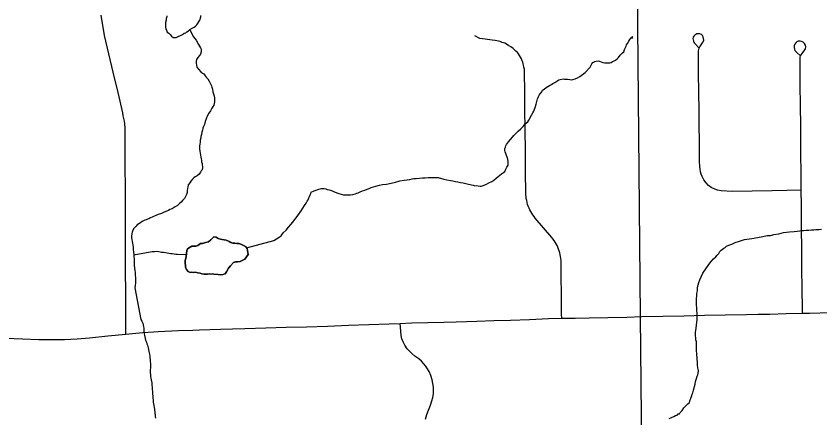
# Model space of a CAD drawing. Extents: x 103424 to 286016, y 38711 to 110967.
# Drawn here: x 114869 to 121217, y 56693 to 59865 of the extents above; entities that cross this region are included whole.
import ezdxf

# ---------------------------------------------------------------- set-up
doc = ezdxf.new("R2010")
doc.units = 0
for name, color, linetype in [('GM_X_Corporation', 7, 'Continuous'), ('GM_X_Minor_Lake', 7, 'Continuous'), ('GM_X_Minor_River', 7, 'Continuous'), ('GM_X_State_Route', 7, 'Continuous'), ('GM_X_Township_Road', 7, 'Continuous')]:
    doc.layers.add(name, color=color, linetype=linetype)

msp = doc.modelspace()

# ---------------------------------------------------------------- linework, layer by layer
at = {"layer": 'GM_X_Corporation'}
for points in [[(103423.7, 70904.9), (103423.7, 43132.7), (108691.3, 43264.4), (116952, 43470.9), (119934.2, 43543), (119908.2, 46302.1), (119859.8, 51426.6), (119800.4, 57496.9), (119747.3, 63220.6), (119711.4, 67089.1)], [(149451.3, 44180.8), (147524, 44122.7), (147511.7, 44122.4), (144100.1, 44042.4), (133604.6, 43873.3), (130307.3, 43800.5), (126993.8, 43728), (121865.1, 43580.2), (119934.2, 43543), (119908.2, 46302.1), (119859.8, 51426.6), (119800.4, 57496.9), (119747.3, 63220.6), (119711.4, 67089.1)]]:
    msp.add_lwpolyline(points, dxfattribs=at)
at = {"layer": 'GM_X_Minor_Lake'}
for points in [[(116058.6, 59868), (116058.8, 59857.9), (116054.9, 59845.7), (116053.2, 59831.5), (116049.4, 59813.3), (116047.7, 59797.1), (116048, 59778.9), (116052.3, 59762.8), (116056.5, 59752.8), (116062.8, 59738.8), (116075, 59730.9), (116085.3, 59718.9), (116095.6, 59707), (116109.9, 59695.1), (116120, 59695.3), (116132.1, 59695.5), (116148.1, 59703.8), (116166.2, 59712.2), (116184.2, 59720.5), (116196.1, 59728.8), (116208.2, 59733.1), (116218.1, 59741.3), (116230.1, 59747.6), (116242.1, 59757.9), (116260, 59770.3), (116274, 59778.6), (116286, 59784.8), (116295.9, 59797.1), (116319.5, 59833.9), (116327.1, 59858.3), (116326.9, 59870.4)], [(116213.3, 57967.3), (116217.1, 58014.7), (116223, 58028.9), (116243, 58041.2), (116257, 58047.5), (116289.3, 58047.9), (116303.3, 58054.2), (116325.3, 58068.6), (116341.4, 58070.8), (116363.5, 58077.2), (116389.7, 58081.6), (116405.6, 58097.9), (116431.5, 58122.5), (116447.7, 58118.7), (116463.9, 58108.8), (116482.2, 58105), (116496.3, 58101.2), (116512.5, 58099.4), (116528.7, 58095.6), (116551.1, 58085.8), (116565.3, 58077.9), (116579.5, 58072.1), (116595.7, 58072.3), (116611.8, 58070.5), (116630, 58068.7), (116648.3, 58062.9), (116664.5, 58055.1), (116680.8, 58045.2), (116693.2, 58031.3), (116697.4, 58015.2), (116699.7, 57999.1), (116701.9, 57983), (116688.1, 57964.7), (116676.3, 57946.4), (116638.2, 57927.7), (116618, 57925.4), (116601.9, 57925.2), (116585.8, 57920.9), (116562, 57892.4), (116546.2, 57874), (116530.4, 57845.6), (116520.6, 57831.3), (116502.5, 57825), (116482.3, 57822.7), (116464.2, 57824.5), (116431.8, 57828.1), (116399.5, 57829.7), (116381.4, 57827.4), (116355.1, 57827), (116336.9, 57830.8), (116322.7, 57836.7), (116304.5, 57838.5), (116286.3, 57842.2), (116272.2, 57842), (116258, 57843.9), (116243.9, 57841.7), (116227.7, 57847.5), (116215.3, 57865.5), (116207, 57883.5), (116206.8, 57897.6), (116204.5, 57911.7), (116204.2, 57931.8), (116213.3, 57967.3)], [(116701.9, 57983), (116699.7, 57999.1), (116697.4, 58015.2), (116693.2, 58031.3), (116680.8, 58045.2), (116664.5, 58055.1), (116648.3, 58062.9), (116630, 58068.7), (116611.8, 58070.5), (116595.7, 58072.3), (116579.5, 58072.1), (116565.3, 58077.9), (116551.1, 58085.8), (116528.7, 58095.6), (116512.5, 58099.4), (116496.3, 58101.2), (116482.2, 58105), (116463.9, 58108.8), (116447.7, 58118.7), (116431.5, 58122.5), (116405.6, 58097.9), (116389.7, 58081.6), (116363.5, 58077.2), (116341.4, 58070.8), (116325.3, 58068.6), (116303.3, 58054.2), (116289.3, 58047.9), (116257, 58047.5), (116243, 58041.2), (116223, 58028.9), (116217.1, 58014.7), (116213.3, 57967.3)], [(116213.3, 57967.3), (116204.2, 57931.8), (116204.5, 57911.7), (116206.8, 57897.6), (116207, 57883.5), (116215.3, 57865.5), (116227.7, 57847.5), (116243.9, 57841.7), (116258, 57843.9), (116272.2, 57842), (116286.3, 57842.2), (116304.5, 57838.5), (116322.7, 57836.7), (116336.9, 57830.8), (116355.1, 57827), (116381.4, 57827.4), (116399.5, 57829.7), (116431.8, 57828.1), (116464.2, 57824.5), (116482.3, 57822.7), (116502.5, 57825), (116520.6, 57831.3), (116530.4, 57845.6), (116546.2, 57874), (116562, 57892.4), (116585.8, 57920.9), (116601.9, 57925.2), (116618, 57925.4), (116638.2, 57927.7), (116676.3, 57946.4), (116688.1, 57964.7), (116701.9, 57983)]]:
    msp.add_lwpolyline(points, dxfattribs=at)
at = {"layer": 'GM_X_Minor_River'}
for points in [[(116241.2, 59757.1), (116269.2, 59701.8), (116279.5, 59687.8), (116291.9, 59673.8), (116308.6, 59641.8), (116316.9, 59627.8), (116325.2, 59613.8), (116329.4, 59603.7), (116329.6, 59591.6), (116329.8, 59581.5), (116324, 59565.3), (116316.1, 59553), (116304.3, 59538.7), (116294.4, 59522.4), (116290.6, 59510.2), (116290.9, 59492), (116293.2, 59477.9), (116297.5, 59461.8), (116309.8, 59445.8), (116328.3, 59425.9), (116340.6, 59414), (116350.8, 59408.1), (116363.2, 59394.2), (116369.4, 59382.2), (116383.8, 59368.3), (116394.2, 59350.3), (116398.4, 59340.2), (116406.7, 59324.2), (116412.9, 59314.2), (116415.1, 59304.1), (116419.4, 59288), (116423.8, 59267.9), (116428.1, 59251.8), (116432.5, 59231.7), (116434.7, 59219.6), (116435, 59205.5), (116435.3, 59187.3), (116429.6, 59163), (116415.9, 59138.5), (116404.1, 59118.1), (116390.3, 59097.7), (116378.6, 59075.2), (116368.9, 59052.9), (116361.2, 59032.5), (116355.5, 59010.2), (116347.7, 58993.9), (116343.9, 58979.7), (116340.1, 58965.5), (116336.4, 58947.3), (116332.6, 58931), (116328.9, 58914.8), (116327, 58902.7), (116323.3, 58886.4), (116321.5, 58870.2), (116319.8, 58854.1), (116318, 58839.9), (116318.4, 58817.7), (116320.7, 58799.5), (116327.6, 58751.1), (116329.8, 58737.1), (116332, 58727), (116334.2, 58714.9), (116338.5, 58700.8), (116338.7, 58688.7), (116340.9, 58678.6), (116341.1, 58668.5), (116337.3, 58652.3), (116331.4, 58642.1), (116325.5, 58631.9), (116313.7, 58617.6), (116297.7, 58605.2), (116283.8, 58594.9), (116271.8, 58588.6), (116261.9, 58576.3), (116250, 58562), (116240.2, 58547.7), (116228.3, 58533.4), (116224.6, 58515.1), (116222.8, 58503), (116221, 58488.8), (116219.2, 58472.6), (116215.5, 58456.4), (116207.7, 58440.1), (116197.9, 58423.8), (116184, 58409.4), (116172.1, 58397.1), (116158.1, 58384.7), (116144.3, 58370.4), (116126.3, 58357.9), (116100.3, 58343.4), (116084.3, 58337), (116072.3, 58330.8), (116058.3, 58324.5), (116038.2, 58318.1), (116016.2, 58307.6), (115992.1, 58299.2), (115972.1, 58290.8), (115926, 58269.8), (115916, 58265.6), (115906, 58261.4), (115896, 58257.2)], [(119708.2, 59667.3), (119716.1, 59679.5), (119723.9, 59691.8), (119733.9, 59700), (119735.9, 59700.1), (119733.9, 59700), (119736.1, 59689.9), (119722, 59689.7)], [(118625.1, 58558.6), (118641, 58570.9), (118660.9, 58585.4), (118674.9, 58597.8), (118688.8, 58608.1), (118702.7, 58620.4), (118718.7, 58630.8), (118728.7, 58639.1), (118736.4, 58655.3), (118744.2, 58671.6), (118754.1, 58687.9), (118755.9, 58700.1), (118755.6, 58716.3), (118753.3, 58734.4), (118747, 58750.5), (118742.7, 58764.5), (118736.4, 58780.6), (118732.1, 58792.6), (118727.9, 58802.7), (118729.7, 58818.9), (118733.5, 58831.1), (118737.4, 58841.2), (118743.2, 58851.4), (118751.1, 58861.7), (118757, 58871.8), (118772.9, 58890.3), (118788.7, 58908.7), (118800.6, 58921), (118814.4, 58937.4), (118834.3, 58955.9), (118854.2, 58974.5), (118874, 58993), (118889.8, 59015.4), (118909.7, 59029.9), (118917.6, 59044.2), (118939.1, 59082.9), (118948.9, 59101.3), (118958.8, 59115.6), (118962.6, 59129.8), (118968.4, 59142), (118970.3, 59152.1), (118976, 59170.4), (118977.8, 59180.5), (118983.6, 59200.8), (118987.4, 59211), (118991.3, 59221.2), (118995.1, 59231.3), (119001, 59241.5), (119006.9, 59251.7), (119020.8, 59268.1), (119026.6, 59280.3), (119038.6, 59288.6), (119056.5, 59301), (119068.5, 59309.3), (119080.5, 59317.6), (119096.5, 59325.9), (119108.5, 59332.2), (119122.5, 59340.5), (119140.4, 59350.9), (119156.4, 59361.2), (119166.4, 59365.4), (119188.6, 59369.8), (119198.7, 59368), (119208.8, 59368.2), (119224.9, 59366.4), (119243.1, 59364.7), (119255.3, 59362.9), (119265.4, 59363), (119285.4, 59369.4), (119301.4, 59377.8), (119321.4, 59388.2), (119343.4, 59404.7), (119363.3, 59419.2), (119402.9, 59462.3), (119414.6, 59486.7), (119422.5, 59498.9), (119440.5, 59507.3), (119450.6, 59509.5), (119464.6, 59511.8), (119476.8, 59509.9), (119489, 59504.1), (119503.2, 59498.3), (119517.4, 59496.5), (119535.5, 59496.8), (119547.6, 59497), (119557.7, 59497.1), (119567.8, 59497.3), (119579.8, 59505.6), (119591.8, 59511.8), (119603.8, 59518.1), (119615.7, 59526.4), (119625.6, 59538.6), (119639.4, 59557), (119657.3, 59575.5), (119667.3, 59581.8), (119673, 59602.1), (119680.8, 59616.3), (119686.7, 59626.5), (119690.5, 59638.7), (119696.4, 59648.9), (119708.2, 59667.3)], [(116688.6, 58036.4), (116905.6, 58094), (116925.6, 58106.4), (116945.5, 58118.9), (116963.5, 58131.3), (116977.2, 58153.7), (117001.1, 58176.3), (117020.9, 58198.9), (117038.7, 58219.4), (117054.5, 58237.8), (117068.3, 58256.2), (117080.2, 58272.6), (117094, 58291), (117107.8, 58309.4), (117119.6, 58327.8), (117133.4, 58348.2), (117147.2, 58368.6), (117160.9, 58389.1), (117166.8, 58403.3), (117174.6, 58415.6), (117180.4, 58429.8), (117186.3, 58442), (117192.1, 58454.2), (117196, 58464.4), (117199.9, 58474.6), (117223.9, 58485), (117239.9, 58491.4), (117252, 58495.6), (117270, 58502), (117280.1, 58504.2), (117290.2, 58504.3), (117302.3, 58504.5), (117314.4, 58500.7), (117326.6, 58496.8), (117340.8, 58493), (117359.1, 58487.3), (117369.2, 58483.4), (117401.7, 58469.8), (117418, 58464), (117436.2, 58458.2), (117454.4, 58454.5), (117474.7, 58452.8), (117492.8, 58453.1), (117509, 58453.4), (117527, 58457.7), (117547.1, 58462.1), (117559.2, 58466.3), (117569.2, 58470.5), (117587.2, 58478.9), (117605.3, 58485.3), (117623.3, 58491.6), (117641.4, 58498), (117657.4, 58504.3), (117673.5, 58510.6), (117691.5, 58517), (117709.6, 58523.3), (117737.7, 58529.9), (117763.9, 58534.3), (117794, 58538.9), (117830.3, 58545.5), (117864.4, 58554.2), (117900.6, 58564.8), (117932.8, 58569.4), (117956.9, 58571.8), (117979.1, 58576.2), (117997.1, 58580.6), (118011.2, 58582.8), (118027.4, 58583.1), (118055.6, 58585.6), (118079.8, 58588), (118099.9, 58588.3), (118122.1, 58590.7), (118146.3, 58591.1), (118168.5, 58591.5), (118186.6, 58591.8), (118202.8, 58590), (118247.4, 58578.6), (118269.7, 58572.9), (118300, 58567.4), (118318.2, 58565.6), (118338.5, 58559.9), (118356.7, 58556.2), (118379, 58552.5), (118399.2, 58548.8), (118419.5, 58543.1), (118441.8, 58539.4), (118478.3, 58529.9), (118492.4, 58526.1), (118508.6, 58526.3), (118518.7, 58524.5), (118532.8, 58522.7), (118542.9, 58522.9), (118565, 58529.3), (118583, 58537.7), (118603.1, 58548.1), (118625.1, 58558.6)], [(115896, 58257.2), (115885.9, 58253), (115875.9, 58248.8), (115863.9, 58242.5), (115852, 58232.2), (115838, 58225.9), (115826, 58217.7), (115816.1, 58207.4), (115806.2, 58197.1), (115796.3, 58184.8), (115790.4, 58172.6), (115786.6, 58160.4), (115782.8, 58148.3), (115781.1, 58126), (115781.3, 58113.9), (115783.6, 58101.8), (115785.8, 58085.7), (115788.1, 58071.6), (115790.3, 58057.5), (115792.7, 58039.3), (115793, 58021.1), (115795.3, 58001), (115797.7, 57982.8), (115797.9, 57966.7), (115800.3, 57946.5), (115800.6, 57924.3), (115801.1, 57898), (115803.5, 57873.8), (115807.9, 57855.7), (115810.1, 57839.6), (115810.5, 57821.4), (115810.9, 57797.2), (115811.1, 57781), (115811.5, 57758.8), (115809.8, 57738.6), (115806.5, 57720.1)], [(120426.2, 58006.3), (120438.2, 58016.6), (120448.1, 58024.8), (120458.1, 58033), (120468, 58039.3), (120480, 58047.5), (120498, 58055.9), (120522.1, 58064.4), (120548.1, 58076.9), (120582.2, 58087.6), (120622.4, 58100.4), (120678.7, 58109.4), (120723, 58118.2), (120765.3, 58125), (120801.5, 58131.6), (120827.7, 58134.1), (120853.8, 58140.5), (120892, 58147.2), (120930.2, 58155.9), (120976.5, 58162.8), (121012.8, 58165.4), (121036.9, 58167.8), (121059.1, 58170.2), (121073.2, 58172.4), (121089.3, 58172.7), (121107.5, 58175), (121129.6, 58175.4), (121149.8, 58177.7), (121167.9, 58178), (121184, 58180.3), (121198.2, 58180.5), (121210.3, 58180.7), (121228.4, 58183.1)], [(115797.7, 57979.3), (115928.5, 58003.2), (115944.6, 58005.5), (115962.7, 58007.8), (115978.8, 58008), (115995, 58006.3), (116017.3, 58002.6), (116033.4, 58000.8), (116047.6, 57999.1), (116061.7, 57997.3), (116075.9, 57993.5), (116090.1, 57991.7), (116102.2, 57989.8), (116116.4, 57988.1), (116130.6, 57984.3), (116142.7, 57984.5), (116214.6, 57983.8)], [(120026.6, 56688.6), (120038.6, 56694.8), (120050.6, 56699.1), (120064.7, 56705.3), (120076.7, 56711.6), (120088.7, 56715.8), (120098.7, 56724.1), (120108.7, 56726.3), (120114.6, 56736.5), (120128.5, 56750.8), (120142.2, 56771.3), (120160.1, 56789.7), (120174, 56804.1), (120187.9, 56814.4), (120189.7, 56828.6), (120197.5, 56848.9), (120203.3, 56863.2), (120209, 56881.5), (120212.9, 56891.6), (120216.7, 56901.8), (120218.6, 56911.9), (120231.9, 56958.6), (120235.6, 56980.9), (120243.3, 57003.2), (120249, 57021.5), (120252.9, 57033.7), (120254.7, 57043.8), (120258.4, 57066.1), (120254, 57088.3), (120251.6, 57108.4), (120251.4, 57122.6), (120249.1, 57136.7), (120248.8, 57152.8), (120246.5, 57171), (120246.2, 57189.1), (120244, 57203.3), (120243.7, 57219.4), (120243.4, 57237.6), (120243, 57257.8), (120242.8, 57273.9), (120242.4, 57294.1), (120238.2, 57308.2), (120237.9, 57322.4), (120235.6, 57342.5), (120235.1, 57368.8), (120238.7, 57399.1), (120242.2, 57427.5), (120245.9, 57449.8), (120247.6, 57468), (120247.3, 57482.1), (120247.1, 57498.3), (120246.7, 57518.5), (120246.3, 57544.7), (120243.9, 57564.9), (120243.7, 57581), (120241.4, 57595.1), (120243.2, 57609.3), (120243, 57623.4), (120242.7, 57637.6), (120244.5, 57653.8), (120246.2, 57674), (120249.8, 57696.3), (120251.5, 57718.5), (120255.1, 57742.8), (120260.8, 57761.1), (120268.5, 57783.5), (120280.2, 57807.9), (120291.9, 57834.4), (120341.2, 57903.8), (120359, 57926.4), (120376.7, 57948.9), (120394.6, 57965.3), (120406.5, 57977.7), (120418.4, 57992), (120426.2, 58006.3)], [(115806.5, 57720.1), (115852.7, 57470.6), (115861, 57456.6), (115869.3, 57440.6), (115873.6, 57426.5), (115875.8, 57412.4), (115878, 57400.3), (115878.3, 57388.2), (115878.4, 57378.1), (115880.8, 57357.9), (115883, 57345.8), (115885.2, 57333.8), (115887.5, 57319.6), (115891.7, 57307.6), (115898, 57291.5), (115902.3, 57277.5), (115906.5, 57267.4), (115908.7, 57257.4), (115912.9, 57245.3), (115915.2, 57233.2), (115917.4, 57221.1), (115919.6, 57207), (115921.9, 57195), (115924.1, 57180.9), (115926.3, 57168.8), (115926.6, 57152.6), (115928.9, 57138.5), (115929.1, 57122.4), (115929.4, 57104.2), (115929.7, 57088), (115928, 57071.8), (115928.2, 57057.7), (115928.4, 57047.6), (115930.6, 57035.5), (115930.8, 57023.4), (115933.1, 57007.2), (115935.3, 56993.1), (115939.8, 56969), (115942.1, 56950.8), (115944.4, 56934.7), (115944.7, 56916.5), (115945, 56900.4), (115945.3, 56882.2), (115947.6, 56864.1), (115949.9, 56847.9), (115950.1, 56831.8), (115952.4, 56817.7), (115954.7, 56803.6), (115961.4, 56763.3), (115961.6, 56753.2), (115963.8, 56741.1), (115964, 56729), (115966.2, 56718.9), (115966.4, 56704.8), (115968.7, 56690.7)]]:
    msp.add_lwpolyline(points, dxfattribs=at)
at = {"layer": 'GM_X_State_Route'}
for points in [[(119811.8, 57493.8), (119976.8, 57497), (120141.8, 57500.1), (120306.9, 57503.2), (120471.9, 57506.4), (120636.9, 57509.5), (120729.8, 57511.3), (120822.7, 57513.1), (120950.8, 57516.2), (121078.9, 57519.3), (121136.1, 57520.9), (121301.1, 57524.5), (121466.2, 57528.1), (121578, 57530.6), (121689.9, 57533), (121854.9, 57536), (121982.7, 57538.3), (122110.6, 57540.6), (122249.3, 57544.3), (122323.2, 57545), (122469, 57548.9), (122484.6, 57549.3)], [(116264.2, 57385.8), (116317.4, 57387.5), (116482.3, 57393), (116579, 57396.2), (116675.7, 57399.5), (116840.7, 57404.1), (117001.5, 57408.6), (117162.4, 57413), (117327.4, 57418.3), (117492.8, 57424), (117655.3, 57429.7), (117815.7, 57435.8), (117902.7, 57439.1), (117994.3, 57442.6), (118247.5, 57449.4), (118343.3, 57450.7), (118508.3, 57456.2), (118640.7, 57460.7), (118773.1, 57465.2), (118923.8, 57470.9), (119074.5, 57476.6), (119177.7, 57479.1), (119285.1, 57480.8), (119395.3, 57483.4), (119543.5, 57486.1), (119691.7, 57488.9), (119811.8, 57493.8)], [(114787.7, 57321.2), (114918.4, 57316.9), (115049.1, 57312.7), (115099.5, 57311.4), (115149.8, 57310.8), (115200.2, 57311.2), (115250.5, 57312.5), (115300.9, 57314.7), (115351.2, 57317.7), (115449.1, 57326.2), (115592.2, 57340.6), (115735.4, 57355.1), (115788, 57360), (115870.5, 57366.8), (115953, 57373.6), (115992.2, 57376.2), (116152.4, 57382), (116264.2, 57385.8)]]:
    msp.add_lwpolyline(points, dxfattribs=at)
at = {"layer": 'GM_X_Township_Road'}
for points in [[(115735.4, 57355.1), (115734.9, 57520.2), (115734.4, 57685.3), (115733.9, 57850.3), (115733.4, 58015.4), (115732.9, 58180.5), (115732.4, 58345.5), (115731.9, 58510.6), (115731.5, 58675.7), (115731, 58828.1), (115730.6, 58980.5), (115726.5, 59013.5), (115723.8, 59034.2), (115719.6, 59057), (115715.5, 59076.3), (115712, 59101.8), (115673.9, 59262.4), (115635.8, 59423), (115601.7, 59566.7), (115567.5, 59710.4), (115539.6, 59873)], [(119177.7, 57479.1), (119177.2, 57512.6), (119175.5, 57677.7), (119174.3, 57799.2), (119173.1, 57920.7), (119172.4, 57935.9), (119171.1, 57951.2), (119169.1, 57966.4), (119166.3, 57981.4), (119162.8, 57996.3), (119158.5, 58010.9), (119153.5, 58025.4), (119147.7, 58039.6), (119141.4, 58053.5), (119134.1, 58067.1), (119126.6, 58080.2), (119118.1, 58093), (119109, 58105.4), (119099.4, 58117.2), (119034.2, 58194), (118968.9, 58270.7), (118959.3, 58282.8), (118950, 58295.3), (118941.4, 58308.3), (118933.7, 58321.7), (118926.4, 58335.5), (118919.8, 58349.7), (118914, 58364.1), (118909, 58378.8), (118904.7, 58393.7), (118901.2, 58408.9), (118898.5, 58424.2), (118896.4, 58439.6), (118895, 58455.1), (118894.5, 58470.7), (118892.7, 58635.8), (118891, 58800.8), (118889.2, 58965.9), (118887.5, 59131), (118886, 59272.8), (118884.5, 59414.6), (118883.8, 59433.2), (118882.8, 59446.4), (118878.9, 59462.3), (118876, 59476.9), (118873.4, 59487.8), (118869.8, 59500.3), (118866.2, 59512.7), (118860, 59526.2), (118852.7, 59541.2), (118844.9, 59553.6), (118837.2, 59565.6), (118828.3, 59576.4), (118814.9, 59588.9), (118794.1, 59608.1), (118777, 59622.6), (118758.5, 59633.6), (118727.8, 59650), (118708.3, 59657.6), (118693.1, 59663), (118679.7, 59667.2), (118652.7, 59671.8), (118627.8, 59674.9), (118574.6, 59682.1), (118531.3, 59689), (118492.6, 59709.2)], [(121069, 58490.6), (120955, 58488.6), (120841, 58486.7), (120683.1, 58484), (120525.2, 58481.4), (120436.2, 58484.9), (120408.6, 58489.9), (120387.6, 58498.4), (120358.8, 58512.9), (120337.9, 58528.6), (120317.6, 58548.9), (120300.5, 58572.5), (120286.8, 58597.4), (120278.9, 58617), (120273.7, 58636.7), (120270.7, 58656), (120268.7, 58681.4), (120267.1, 58715.9), (120265.3, 58881), (120264, 58998.5), (120262.8, 59115.9), (120261, 59265.7), (120259.3, 59415.5), (120258.9, 59502.7), (120258.4, 59590), (120260.4, 59602.1), (120264.5, 59612.4), (120270, 59622.8), (120279.8, 59638.3), (120287.7, 59650), (120294.7, 59661.8), (120299.4, 59675), (120295.5, 59701.2), (120289.9, 59711.2), (120281.8, 59718.6), (120268.6, 59724.1), (120256.8, 59725.9), (120244.4, 59724.1), (120236.1, 59720), (120228.4, 59714.5), (120222.1, 59706.5), (120217.3, 59697.2), (120214.8, 59687.2), (120218.1, 59666.2), (120225.1, 59654.1), (120235, 59642.3), (120261.6, 59613.9)], [(121078.9, 57519.3), (121078.4, 57551.4), (121077, 57716.5), (121075.7, 57871), (121074.4, 58025.6), (121073, 58190.6), (121072.2, 58281.6), (121071.4, 58372.6), (121069, 58490.6), (121068, 58655.7), (121067.5, 58744.7), (121067.1, 58833.8), (121065.3, 58998.9), (121063.6, 59160.1), (121061.9, 59321.2), (121061, 59424.4), (121060.2, 59527.5), (121062.1, 59539.8), (121065.1, 59550.6), (121070, 59558.5), (121085, 59579), (121097.4, 59597.3), (121102.4, 59607.1), (121104.9, 59620.9), (121102.9, 59636.1), (121095.5, 59648.4), (121085.2, 59658.1), (121072.4, 59664.6), (121060.2, 59667), (121046.4, 59665.6), (121035.9, 59661.6), (121026.2, 59653.8), (121019.5, 59643.9), (121015, 59631.6), (121013.5, 59616.4), (121015.5, 59604.1), (121020.2, 59592.8), (121034.6, 59578.1), (121062.6, 59552.3)], [(118102.1, 56684), (118112.6, 56719.8), (118126, 56755.2), (118141.6, 56793.7), (118153.3, 56827.4), (118160.2, 56855.2), (118164.1, 56883), (118165.5, 56910.3), (118164.5, 56936.2), (118160.6, 56965.5), (118154.8, 56994.7), (118144.5, 57026.9), (118130.4, 57058.2), (118117.7, 57081.6), (118103.1, 57103), (118087, 57122.5), (118069.9, 57140.6), (118048.9, 57158.1), (118019.2, 57180.1), (117993.3, 57200.6), (117974.8, 57219.1), (117958.2, 57238.2), (117939.1, 57266.5), (117925, 57292.3), (117915.7, 57318.2), (117911.3, 57342.6), (117907.5, 57377.6), (117902.7, 57439.1)]]:
    msp.add_lwpolyline(points, dxfattribs=at)

doc.saveas('drawing.dxf')
